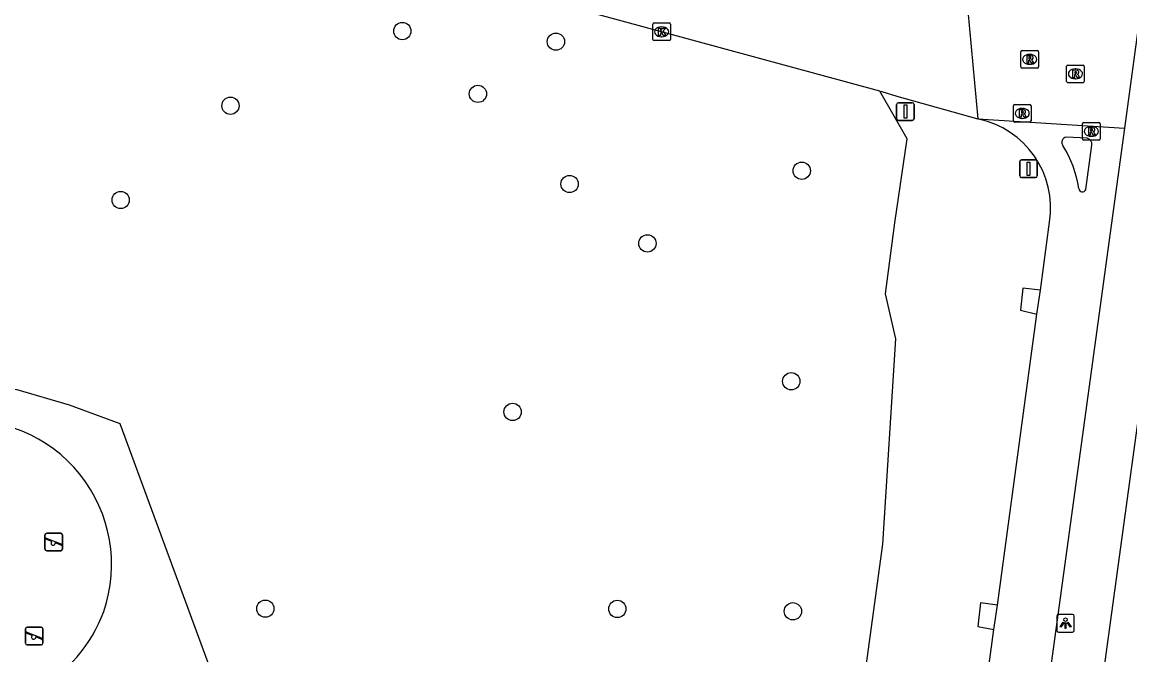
# Model space of a CAD drawing. Extents: x 161402 to 161933, y 381650 to 382313.
# Drawn here: x 161707.3 to 161770, y 382040.1 to 382075.9 of the extents above; entities that cross this region are included whole.
import ezdxf

# ---------------------------------------------------------------- set-up
doc = ezdxf.new("R2010")
doc.units = 0
for name, color, linetype in [('IMGEO_Boom', 7, 'Continuous'), ('IMGEO_Groenvoorziening', 7, 'Continuous'), ('IMGEO_Kolk', 7, 'Continuous'), ('IMGEO_Lichtpunt', 7, 'Continuous'), ('IMGEO_Loofbos', 7, 'Continuous'), ('IMGEO_Rijbaan_lokaal_gesloten', 7, 'Continuous'), ('IMGEO_Rijbaan_lokaal_open', 7, 'Continuous'), ('IMGEO_Rioolput', 7, 'Continuous'), ('IMGEO_Speelvoorziening', 7, 'Continuous'), ('IMGEO_Verkeersbordpaal', 7, 'Continuous'), ('IMGEO_Voetpad_open', 7, 'Continuous')]:
    doc.layers.add(name, color=color, linetype=linetype)

msp = doc.modelspace()

# ---------------------------------------------------------------- linework, layer by layer
at = {"layer": 'IMGEO_Boom'}
for centre in [(161728.816, 382075.403), (161737.51, 382074.805), (161733.094, 382071.851), (161719.089, 382071.178), (161751.43, 382067.499), (161738.285, 382066.749), (161712.871, 382065.843), (161742.692, 382063.388), (161750.835, 382055.585), (161735.061, 382053.851), (161721.061, 382042.716), (161740.99, 382042.701), (161750.927, 382042.566)]:
    msp.add_circle(centre, 0.489, dxfattribs=at)
at = {"layer": 'IMGEO_Groenvoorziening'}
for centre, radius, start, end in [((161704.199, 382045.21), 8.159, 341.03928, 96.48529), ((161704.291, 382045.325), 8.11, 256.68131, 340.05977)]:
    msp.add_arc(centre, radius, start, end, dxfattribs=at)
at = {"layer": 'IMGEO_Kolk'}
for p, q in [((161743.069, 382075.862), (161743.921, 382075.862)), ((161742.994, 382074.936), (161742.994, 382075.788)), ((161743.482, 382075.642), (161743.507, 382075.642)), ((161743.995, 382075.788), (161743.995, 382074.936)), ((161743.921, 382074.862), (161743.069, 382074.862)), ((161743.505, 382075.082), (161743.48, 382075.082))]:
    msp.add_line(p, q, dxfattribs=at)
for points in [[(161743.069, 382075.862), (161743.921, 382075.862)], [(161742.994, 382074.936), (161742.994, 382075.788)], [(161743.315, 382075.562), (161743.438, 382075.562), (161743.438, 382075.411), (161743.568, 382075.562), (161743.732, 382075.562), (161743.586, 382075.411), (161743.739, 382075.162), (161743.587, 382075.162), (161743.502, 382075.326), (161743.438, 382075.259), (161743.438, 382075.162), (161743.315, 382075.162), (161743.315, 382075.562)], [(161743.995, 382075.788), (161743.995, 382074.936)], [(161743.921, 382074.862), (161743.069, 382074.862)]]:
    msp.add_lwpolyline(points, dxfattribs=at)
for centre, start, end in [((161743.071, 382075.786), 91.55205, 178.44795), ((161743.071, 382075.786), 91.55205, 178.44795), ((161743.919, 382075.786), 1.55205, 88.44795), ((161743.919, 382075.786), 1.55205, 88.44795), ((161743.071, 382074.938), 181.55205, 268.44795), ((161743.071, 382074.938), 181.55205, 268.44795), ((161743.919, 382074.938), 271.55205, 358.44795), ((161743.919, 382074.938), 271.55205, 358.44795)]:
    msp.add_arc(centre, 0.0765, start, end, dxfattribs=at)
for centre, major_axis, ratio, start_param, end_param in [((161743.481, 382075.362), (-0.387, 0.002), 0.722429, 4.712389, 7.853982), ((161743.506, 382075.362), (-0.39, 0.002), 0.717154, 1.570796, 4.712389)]:
    msp.add_ellipse(centre, major_axis=major_axis, ratio=ratio, start_param=start_param, end_param=end_param, dxfattribs=at)
at = {"layer": 'IMGEO_Lichtpunt'}
for p, q in [((161765.863, 382042.29), (161765.863, 382041.483)), ((161765.863, 382042.29), (161765.863, 382041.483)), ((161766.765, 382042.385), (161765.957, 382042.385)), ((161766.765, 382042.385), (161765.957, 382042.385)), ((161766.859, 382041.483), (161766.859, 382042.29)), ((161766.859, 382041.483), (161766.859, 382042.29)), ((161765.957, 382041.389), (161766.765, 382041.389)), ((161765.957, 382041.389), (161766.765, 382041.389))]:
    msp.add_line(p, q, dxfattribs=at)
for points in [[(161766.237, 382041.954), (161766.276, 382041.926), (161766.088, 382041.664), (161766.05, 382041.691), (161766.237, 382041.954)], [(161766.339, 382041.906), (161766.386, 382041.906), (161766.386, 382041.584), (161766.339, 382041.584), (161766.339, 382041.906)], [(161766.449, 382041.926), (161766.487, 382041.953), (161766.674, 382041.691), (161766.635, 382041.663), (161766.449, 382041.926)]]:
    msp.add_lwpolyline(points, dxfattribs=at)
msp.add_circle((161766.362, 382042.088), 0.0994, dxfattribs=at)
for centre, start, end in [((161765.957, 382042.29), 90, 180), ((161765.957, 382042.29), 90, 180), ((161766.765, 382042.29), 0, 90), ((161766.765, 382042.29), 0, 90), ((161765.957, 382041.483), 180, 270), ((161765.957, 382041.483), 180, 270), ((161766.765, 382041.483), 270, 0), ((161766.765, 382041.483), 270, 360)]:
    msp.add_arc(centre, 0.0946, start, end, dxfattribs=at)
at = {"layer": 'IMGEO_Loofbos'}
for points in [[(161753.288, 382023.926), (161754.267, 382033.516), (161756.012, 382046.374), (161756.757, 382057.995), (161756.164, 382060.542), (161756.706, 382064.555), (161757.406, 382069.298), (161755.857, 382072.012)], [(161700.3, 382053.236), (161701.361, 382055.215), (161704.088, 382055.453), (161706.987, 382055.112), (161709.952, 382054.255), (161712.817, 382053.203), (161719.204, 382035.879)]]:
    msp.add_lwpolyline(points, dxfattribs=at)
at = {"layer": 'IMGEO_Rijbaan_lokaal_gesloten'}
for points in [[(161772.36, 382089.55), (161770.706, 382077.294), (161769.695, 382069.904)], [(161755.857, 382072.012), (161743.495, 382075.362), (161732.976, 382078.22), (161731.057, 382078.758), (161729.208, 382079.301), (161727.317, 382079.877), (161725.039, 382080.585), (161723.499, 382081.074)], [(161760.641, 382078.597), (161761.399, 382070.432)], [(161755.857, 382072.012), (161755.957, 382071.985), (161756.821, 382071.728), (161761.399, 382070.432)], [(161761.399, 382070.432), (161769.695, 382069.904)]]:
    msp.add_lwpolyline(points, dxfattribs=at)
at = {"layer": 'IMGEO_Rijbaan_lokaal_open'}
for points in [[(161769.695, 382069.904), (161759.969, 381998.846), (161759.49, 381995.39), (161759.283, 381993.653)], [(161767.589, 382069.34), (161766.405, 382069.401)], [(161767.503, 382066.437), (161767.85, 382068.955)], [(161764.936, 382060.736), (161765.457, 382064.59)], [(161764.745, 382059.38), (161764.936, 382060.736)], [(161762.518, 382042.922), (161764.745, 382059.38)], [(161762.302, 382041.53), (161762.518, 382042.922)], [(161759.804, 382023.11), (161762.302, 382041.53)]]:
    msp.add_lwpolyline(points, dxfattribs=at)
for centre, radius, start, end in [((161760.362, 382065.381), 5.156, 351.17098, 78.39865), ((161766.445, 382069.108), 0.295, 97.80765, 217.59057), ((161767.51, 382069.005), 0.344, 351.60665, 76.66178), ((161760.753, 382065.527), 6.431, 8.58836, 31.93096), ((161767.313, 382066.506), 0.202, 185.32401, 340.10144)]:
    msp.add_arc(centre, radius, start, end, dxfattribs=at)
at = {"layer": 'IMGEO_Rioolput'}
for p, q in [((161763.83, 382073.376), (161763.83, 382074.228)), ((161763.905, 382074.302), (161764.757, 382074.302)), ((161764.318, 382074.082), (161764.343, 382074.082)), ((161764.831, 382074.228), (161764.831, 382073.376)), ((161764.341, 382073.522), (161764.316, 382073.522)), ((161766.424, 382072.557), (161766.424, 382073.409)), ((161766.499, 382073.483), (161767.351, 382073.483)), ((161767.425, 382073.409), (161767.425, 382072.557)), ((161764.757, 382073.302), (161763.905, 382073.302)), ((161766.912, 382073.263), (161766.937, 382073.263)), ((161767.351, 382072.483), (161766.499, 382072.483)), ((161766.935, 382072.703), (161766.91, 382072.703)), ((161763.408, 382070.319), (161763.408, 382071.171)), ((161763.483, 382071.245), (161764.335, 382071.245)), ((161763.896, 382071.025), (161763.921, 382071.025)), ((161764.409, 382071.171), (161764.409, 382070.319)), ((161764.335, 382070.245), (161763.483, 382070.245)), ((161763.919, 382070.465), (161763.894, 382070.465)), ((161767.396, 382070.227), (161768.248, 382070.227)), ((161767.321, 382069.301), (161767.321, 382070.153)), ((161767.809, 382070.007), (161767.834, 382070.007)), ((161768.322, 382070.153), (161768.322, 382069.301)), ((161768.248, 382069.227), (161767.396, 382069.227)), ((161767.832, 382069.447), (161767.807, 382069.447))]:
    msp.add_line(p, q, dxfattribs=at)
for points in [[(161763.83, 382073.376), (161763.83, 382074.228)], [(161763.905, 382074.302), (161764.757, 382074.302)], [(161764.419, 382074), (161764.167, 382074.002), (161764.167, 382073.602)], [(161764.831, 382074.228), (161764.831, 382073.376)], [(161764.167, 382073.602), (161764.291, 382073.602), (161764.291, 382073.764), (161764.302, 382073.764)], [(161764.345, 382073.921), (161764.291, 382073.921), (161764.291, 382073.84)], [(161764.291, 382073.84), (161764.343, 382073.84)], [(161764.349, 382073.735), (161764.42, 382073.602), (161764.56, 382073.602), (161764.495, 382073.728)], [(161766.424, 382072.557), (161766.424, 382073.409)], [(161766.499, 382073.483), (161767.351, 382073.483)], [(161767.425, 382073.409), (161767.425, 382072.557)], [(161764.757, 382073.302), (161763.905, 382073.302)], [(161767.013, 382073.181), (161766.761, 382073.183), (161766.761, 382072.783)], [(161766.761, 382072.783), (161766.885, 382072.783), (161766.885, 382072.945), (161766.896, 382072.945)], [(161766.939, 382073.102), (161766.885, 382073.102), (161766.885, 382073.021)], [(161766.885, 382073.021), (161766.937, 382073.021)], [(161766.943, 382072.916), (161767.014, 382072.783), (161767.154, 382072.783), (161767.089, 382072.909)], [(161767.351, 382072.483), (161766.499, 382072.483)], [(161763.408, 382070.319), (161763.408, 382071.171)], [(161763.483, 382071.245), (161764.335, 382071.245)], [(161763.997, 382070.943), (161763.745, 382070.945), (161763.745, 382070.545)], [(161763.923, 382070.864), (161763.869, 382070.864), (161763.869, 382070.783)], [(161764.409, 382071.171), (161764.409, 382070.319)], [(161764.335, 382070.245), (161763.483, 382070.245)], [(161763.745, 382070.545), (161763.869, 382070.545), (161763.869, 382070.707), (161763.88, 382070.707)], [(161763.869, 382070.783), (161763.921, 382070.783)], [(161763.927, 382070.678), (161763.998, 382070.545), (161764.138, 382070.545), (161764.073, 382070.671)], [(161767.396, 382070.227), (161768.248, 382070.227)], [(161767.321, 382069.301), (161767.321, 382070.153)], [(161767.91, 382069.925), (161767.658, 382069.927), (161767.658, 382069.527)], [(161767.658, 382069.527), (161767.782, 382069.527), (161767.782, 382069.689), (161767.793, 382069.689)], [(161767.836, 382069.846), (161767.782, 382069.846), (161767.782, 382069.765)], [(161767.782, 382069.765), (161767.834, 382069.765)], [(161767.84, 382069.66), (161767.911, 382069.527), (161768.051, 382069.527), (161767.986, 382069.653)], [(161768.322, 382070.153), (161768.322, 382069.301)], [(161768.248, 382069.227), (161767.396, 382069.227)]]:
    msp.add_lwpolyline(points, dxfattribs=at)
for centre, radius, start, end in [((161763.907, 382074.226), 0.0765, 91.55205, 178.44795), ((161763.907, 382074.226), 0.0765, 91.55205, 178.44795), ((161764.418, 382073.89), 0.109, 350.36119, 89.41601), ((161764.755, 382074.226), 0.0765, 1.55205, 88.44795), ((161764.755, 382074.226), 0.0765, 1.55205, 88.44795), ((161763.907, 382073.378), 0.0765, 181.55205, 268.44795), ((161763.907, 382073.378), 0.0765, 181.55205, 268.44795), ((161764.301, 382073.711), 0.0533, 26.02933, 88.69889), ((161764.327, 382074.029), 0.19, 274.7715, 282.96867), ((161764.351, 382073.825), 0.0964, 77.00612, 93.18647), ((161764.365, 382073.882), 0.0378, 276.66336, 79.67722), ((161764.416, 382073.89), 0.112, 277.58423, 350.98172), ((161764.4, 382073.675), 0.108, 29.51342, 73.79051), ((161764.755, 382073.378), 0.0765, 271.55205, 358.44795), ((161764.755, 382073.378), 0.0765, 271.55205, 358.44795), ((161766.501, 382073.407), 0.0765, 91.55205, 178.44795), ((161766.501, 382073.407), 0.0765, 91.55205, 178.44795), ((161767.349, 382073.407), 0.0765, 1.55205, 88.44795), ((161767.349, 382073.407), 0.0765, 1.55205, 88.44795), ((161766.895, 382072.892), 0.0533, 26.02933, 88.69889), ((161766.921, 382073.21), 0.19, 274.7715, 282.96867), ((161766.945, 382073.006), 0.0964, 77.00612, 93.18647), ((161766.959, 382073.063), 0.0378, 276.66336, 79.67722), ((161767.012, 382073.071), 0.109, 350.36119, 89.41601), ((161767.01, 382073.071), 0.112, 277.58423, 350.98172), ((161766.994, 382072.856), 0.108, 29.51342, 73.79051), ((161766.501, 382072.559), 0.0765, 181.55205, 268.44795), ((161766.501, 382072.559), 0.0765, 181.55205, 268.44795), ((161767.349, 382072.559), 0.0765, 271.55205, 358.44795), ((161767.349, 382072.559), 0.0765, 271.55205, 358.44795), ((161763.485, 382071.169), 0.0765, 91.55205, 178.44795), ((161763.485, 382071.169), 0.0765, 91.55205, 178.44795), ((161763.929, 382070.768), 0.0964, 77.00612, 93.18647), ((161763.943, 382070.825), 0.0378, 276.66336, 79.67722), ((161763.996, 382070.833), 0.109, 350.36119, 89.41601), ((161764.333, 382071.169), 0.0765, 1.55205, 88.44795), ((161764.333, 382071.169), 0.0765, 1.55205, 88.44795), ((161763.485, 382070.321), 0.0765, 181.55205, 268.44795), ((161763.485, 382070.321), 0.0765, 181.55205, 268.44795), ((161763.879, 382070.654), 0.0533, 26.02933, 88.69889), ((161763.905, 382070.972), 0.19, 274.7715, 282.96867), ((161763.994, 382070.833), 0.112, 277.58423, 350.98172), ((161763.978, 382070.618), 0.108, 29.51342, 73.79051), ((161764.333, 382070.321), 0.0765, 271.55205, 358.44795), ((161764.333, 382070.321), 0.0765, 271.55205, 358.44795), ((161767.398, 382070.151), 0.0765, 91.55205, 178.44795), ((161767.398, 382070.151), 0.0765, 91.55205, 178.44795), ((161768.246, 382070.151), 0.0765, 1.55205, 88.44795), ((161768.246, 382070.151), 0.0765, 1.55205, 88.44795), ((161767.792, 382069.636), 0.0533, 26.02933, 88.69889), ((161767.818, 382069.954), 0.19, 274.7715, 282.96867), ((161767.842, 382069.75), 0.0964, 77.00612, 93.18647), ((161767.856, 382069.807), 0.0378, 276.66336, 79.67722), ((161767.909, 382069.815), 0.109, 350.36119, 89.41601), ((161767.907, 382069.815), 0.112, 277.58423, 350.98172), ((161767.891, 382069.6), 0.108, 29.51342, 73.79051), ((161767.398, 382069.303), 0.0765, 181.55205, 268.44795), ((161767.398, 382069.303), 0.0765, 181.55205, 268.44795), ((161768.246, 382069.303), 0.0765, 271.55205, 358.44795), ((161768.246, 382069.303), 0.0765, 271.55205, 358.44795)]:
    msp.add_arc(centre, radius, start, end, dxfattribs=at)
for centre, major_axis, ratio, start_param, end_param in [((161764.317, 382073.802), (-0.387, 0.002), 0.722429, 4.712389, 7.853982), ((161764.342, 382073.802), (-0.39, 0.002), 0.717154, 1.570796, 4.712389), ((161766.911, 382072.983), (-0.387, 0.002), 0.722429, 4.712389, 7.853982), ((161766.936, 382072.983), (-0.39, 0.002), 0.717154, 1.570796, 4.712389), ((161763.895, 382070.745), (-0.387, 0.002), 0.722429, 4.712389, 7.853982), ((161763.92, 382070.745), (-0.39, 0.002), 0.717154, 1.570796, 4.712389), ((161767.808, 382069.727), (-0.387, 0.002), 0.722429, 4.712389, 7.853982), ((161767.833, 382069.727), (-0.39, 0.002), 0.717154, 1.570796, 4.712389)]:
    msp.add_ellipse(centre, major_axis=major_axis, ratio=ratio, start_param=start_param, end_param=end_param, dxfattribs=at)
at = {"layer": 'IMGEO_Speelvoorziening'}
for p, q in [((161708.588, 382046.088), (161708.588, 382046.888)), ((161708.588, 382046.888), (161708.588, 382046.088)), ((161708.971, 382046.516), (161708.632, 382046.653)), ((161708.657, 382046.713), (161709.533, 382046.36)), ((161708.688, 382046.988), (161709.478, 382046.988)), ((161709.478, 382046.988), (161708.688, 382046.988)), ((161709.509, 382046.3), (161709.169, 382046.437)), ((161709.578, 382046.888), (161709.578, 382046.088)), ((161709.578, 382046.088), (161709.578, 382046.888)), ((161709.478, 382045.988), (161708.688, 382045.988)), ((161708.688, 382045.988), (161709.478, 382045.988)), ((161707.482, 382040.765), (161707.482, 382041.565)), ((161707.482, 382041.565), (161707.482, 382040.765)), ((161707.551, 382041.39), (161708.427, 382041.037)), ((161707.582, 382041.665), (161708.372, 382041.665)), ((161708.372, 382041.665), (161707.582, 382041.665)), ((161708.472, 382041.565), (161708.472, 382040.765)), ((161708.472, 382040.765), (161708.472, 382041.565)), ((161707.865, 382041.193), (161707.526, 382041.33)), ((161708.403, 382040.977), (161708.063, 382041.114)), ((161708.372, 382040.665), (161707.582, 382040.665)), ((161707.582, 382040.665), (161708.372, 382040.665))]:
    msp.add_line(p, q, dxfattribs=at)
for centre, radius, start, end in [((161708.688, 382046.888), 0.1, 90, 180), ((161708.688, 382046.888), 0.1, 90, 180), ((161708.645, 382046.683), 0.0327, 68.07798, 248.07798), ((161709.05, 382046.426), 0.12, 130.99278, 5.16318), ((161709.478, 382046.888), 0.1, 0, 90), ((161709.478, 382046.888), 0.1, 360, 90), ((161708.688, 382046.088), 0.1, 180, 270), ((161708.688, 382046.088), 0.1, 180, 270), ((161709.478, 382046.088), 0.1, 270, 0), ((161709.478, 382046.088), 0.1, 270, 0), ((161709.521, 382046.33), 0.0327, 248.07798, 68.07798), ((161707.582, 382041.565), 0.1, 90, 180), ((161707.582, 382041.565), 0.1, 90, 180), ((161707.539, 382041.36), 0.0327, 68.07798, 248.07798), ((161708.372, 382041.565), 0.1, 0, 90), ((161708.372, 382041.565), 0.1, 360, 90), ((161707.582, 382040.765), 0.1, 180, 270), ((161707.582, 382040.765), 0.1, 180, 270), ((161707.944, 382041.103), 0.12, 130.99278, 5.16318), ((161708.372, 382040.765), 0.1, 270, 0), ((161708.372, 382040.765), 0.1, 270, 0), ((161708.415, 382041.007), 0.0327, 248.07798, 68.07798)]:
    msp.add_arc(centre, radius, start, end, dxfattribs=at)
at = {"layer": 'IMGEO_Verkeersbordpaal'}
for p, q in [((161756.799, 382070.446), (161756.799, 382071.246)), ((161756.799, 382071.246), (161756.799, 382070.446)), ((161756.899, 382071.346), (161757.689, 382071.346)), ((161757.689, 382071.346), (161756.899, 382071.346)), ((161757.789, 382071.246), (161757.789, 382070.446)), ((161757.789, 382070.446), (161757.789, 382071.246)), ((161757.689, 382070.346), (161756.899, 382070.346)), ((161756.899, 382070.346), (161757.689, 382070.346)), ((161763.768, 382067.214), (161763.768, 382068.014)), ((161763.768, 382068.014), (161763.768, 382067.214)), ((161763.868, 382068.114), (161764.658, 382068.114)), ((161764.658, 382068.114), (161763.868, 382068.114)), ((161764.758, 382068.014), (161764.758, 382067.214)), ((161764.758, 382067.214), (161764.758, 382068.014)), ((161764.658, 382067.114), (161763.868, 382067.114)), ((161763.868, 382067.114), (161764.658, 382067.114))]:
    msp.add_line(p, q, dxfattribs=at)
for points in [[(161757.219, 382071.221), (161757.369, 382071.221), (161757.369, 382070.471), (161757.219, 382070.471), (161757.219, 382071.221)], [(161764.188, 382067.989), (161764.338, 382067.989), (161764.338, 382067.239), (161764.188, 382067.239), (161764.188, 382067.989)]]:
    msp.add_lwpolyline(points, dxfattribs=at)
for centre, start, end in [((161756.899, 382071.246), 90, 180), ((161756.899, 382071.246), 90, 180), ((161757.689, 382071.246), 0, 90), ((161757.689, 382071.246), 360, 90), ((161756.899, 382070.446), 180, 270), ((161756.899, 382070.446), 180, 270), ((161757.689, 382070.446), 270, 0), ((161757.689, 382070.446), 270, 0), ((161763.868, 382068.014), 90, 180), ((161763.868, 382068.014), 90, 180), ((161764.658, 382068.014), 0, 90), ((161764.658, 382068.014), 360, 90), ((161763.868, 382067.214), 180, 270), ((161763.868, 382067.214), 180, 270), ((161764.658, 382067.214), 270, 0), ((161764.658, 382067.214), 270, 0)]:
    msp.add_arc(centre, 0.1, start, end, dxfattribs=at)
at = {"layer": 'IMGEO_Voetpad_open'}
for points in [[(161761.87, 381990.395), (161762.821, 381997.456), (161773.703, 382076.916)], [(161764.936, 382060.736), (161763.945, 382060.856), (161763.807, 382059.601), (161764.745, 382059.38)], [(161762.518, 382042.922), (161761.556, 382043.048), (161761.4, 382041.699), (161762.302, 382041.53)]]:
    msp.add_lwpolyline(points, dxfattribs=at)

doc.saveas('drawing.dxf')
